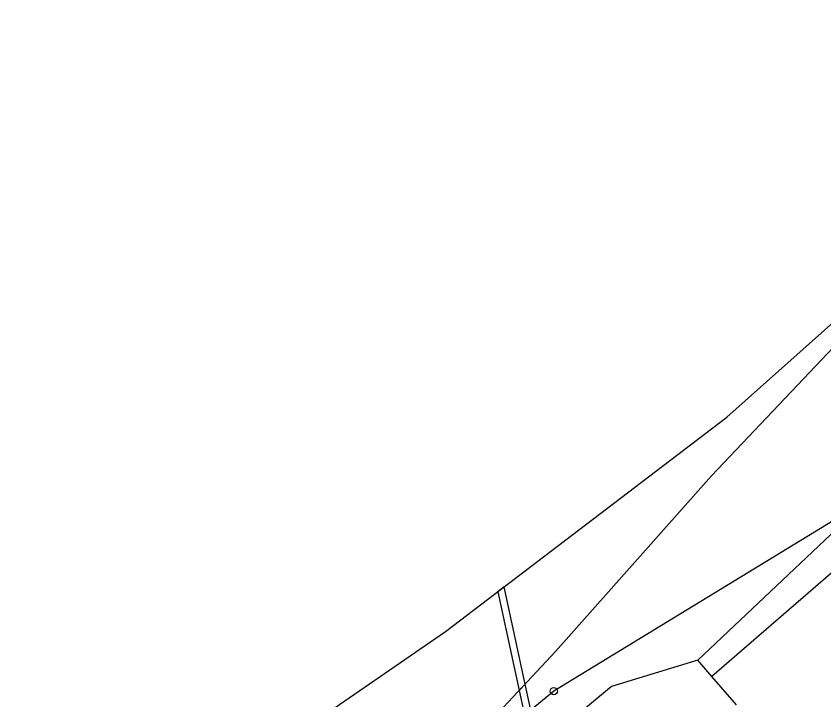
# Model space of a CAD drawing. Extents: x -587171 to -555306, y -1167727 to -1074732.
# Drawn here: x -560397.2 to -560285.3, y -1077526.6 to -1077431.9 of the extents above; entities that cross this region are included whole.
import ezdxf

# ---------------------------------------------------------------- set-up
doc = ezdxf.new("R2010")
doc.units = 0
for name, color, linetype in [('Hranice parcel', 7, 'Continuous'), ('Věcná břemena k části', 7, 'Continuous'), ('Značky bodu BP', 7, 'Continuous')]:
    doc.layers.add(name, color=color, linetype=linetype)

msp = doc.modelspace()

# ---------------------------------------------------------------- linework, layer by layer
at = {"layer": 'Hranice parcel'}
for p, q in [((-560273.13, -1077464.57), (-560298.78, -1077487.41)), ((-560263.92, -1077491.36), (-560300.86, -1077523.32)), ((-560279.32, -1077498.88), (-560302.8, -1077521.08)), ((-560300.86, -1077523.32), (-560302.8, -1077521.08)), ((-560297.47, -1077527.28), (-560300.86, -1077523.32))]:
    msp.add_line(p, q, dxfattribs=at)
for points in [[(-560344.11, -1077542.98), (-560322.5, -1077519.89), (-560300.89, -1077495.53), (-560278.85, -1077472.29), (-560254.7, -1077455.13), (-560250.95, -1077451.74), (-560235.79, -1077431.89)], [(-560397.23, -1077558.06), (-560337.74, -1077517.1), (-560298.78, -1077487.41)], [(-560279.32, -1077498.88), (-560322.75, -1077525.36), (-560344.11, -1077542.98)], [(-560302.8, -1077521.08), (-560314.75, -1077524.7), (-560329.09, -1077536.63)]]:
    msp.add_lwpolyline(points, dxfattribs=at)
at = {"layer": 'Věcná břemena k části'}
for points in [[(-560329.63, -1077510.92), (-560330.51, -1077511.59), (-560327.54, -1077525.28), (-560326.71, -1077524.39)], [(-560326.71, -1077524.39), (-560327.54, -1077525.28), (-560326.8, -1077528.7), (-560325.93, -1077527.98)]]:
    msp.add_lwpolyline(points, close=True, dxfattribs=at)
at = {"layer": 'Značky bodu BP'}
for radius in [0.5, 0.0303]:
    msp.add_circle((-560322.75, -1077525.36), radius, dxfattribs=at)

doc.saveas('drawing.dxf')
